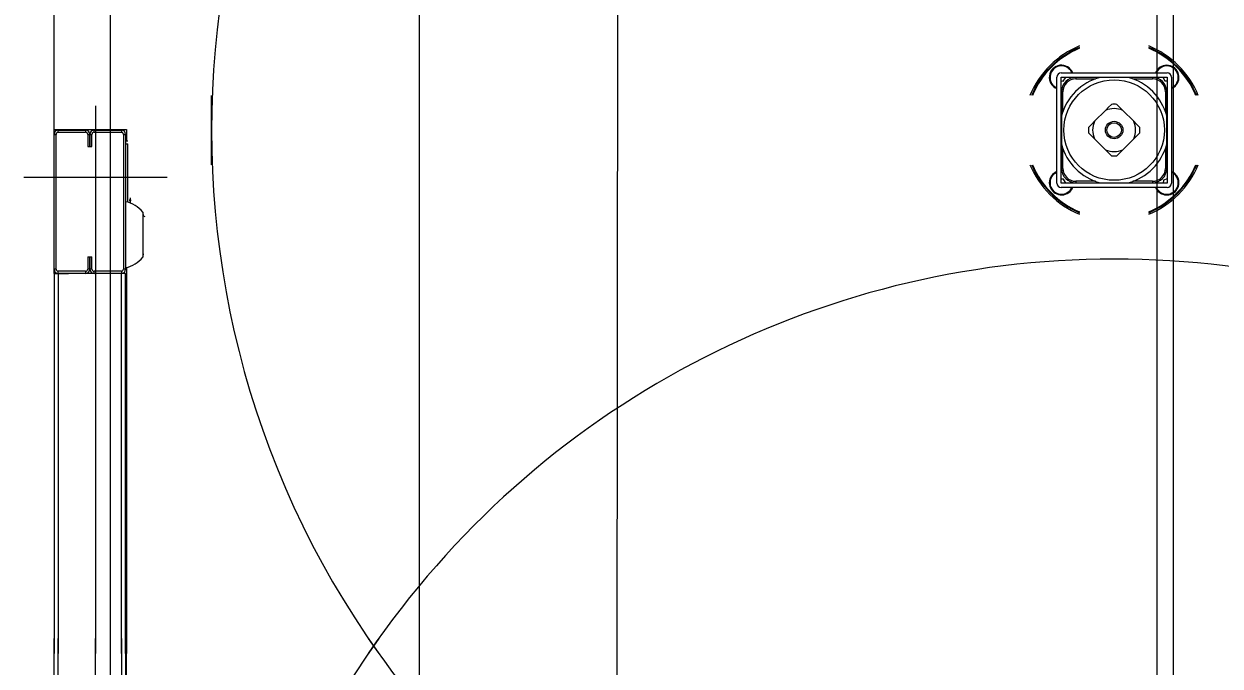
# Model space of a CAD drawing. Extents: x -264205 to -263659, y -1242401 to -1242060.
# Drawn here: x -263795.805 to -263795.012, y -1242143.396 to -1242142.97 of the extents above; entities that cross this region are included whole.
import ezdxf

# ---------------------------------------------------------------- set-up
doc = ezdxf.new("R2010")
doc.units = 0
for name, color, linetype in [('KFA_SO_10-1_PLACHTY', 7, 'Continuous'), ('KFA_SO_10-1_STRECHY', 7, 'Continuous'), ('KFA_SO_10-1_TRIBUNA_C_OBVOD', 7, 'Continuous'), ('OSI_STAVBY_KFA', 7, 'Continuous'), ('SITUACIA_DSP_2D', 7, 'Continuous')]:
    doc.layers.add(name, color=color, linetype=linetype)

msp = doc.modelspace()

# ---------------------------------------------------------------- linework, layer by layer
at = {"layer": 'KFA_SO_10-1_PLACHTY'}
msp.add_lwpolyline([(-263795.396, -1242226.823), (-263795.427, -1242195.892), (-263795.456, -1242167.905), (-263795.427, -1242160.909), (-263795.402, -1242132.887), (-263795.428, -1242101.98)], dxfattribs=at)
at = {"layer": 'KFA_SO_10-1_STRECHY'}
msp.add_line((-263795.734, -1242227.196), (-263795.754, -1242101.588), dxfattribs=at)
at = {"layer": 'KFA_SO_10-1_TRIBUNA_C_OBVOD'}
msp.add_lwpolyline([(-263795.284, -1242101.267), (-263795.051, -1242101.819), (-263795.059, -1242226.991), (-263795.286, -1242227.548)], dxfattribs=at)
at = {"layer": 'OSI_STAVBY_KFA'}
msp.add_line((-263795.54279, -1242083.23724), (-263795.54279, -1242246.70724), dxfattribs=at)
at = {"layer": 'SITUACIA_DSP_2D'}
for p, q in [((-263795.04279, -1242101.76909), (-263795.04281, -1242226.99542)), ((-263795.7849, -1242143.03979), (-263795.7849, -1242142.52564)), ((-263795.1199, -1242143.07542), (-263795.1199, -1242143.00512)), ((-263795.11705, -1242143.00227), (-263795.04675, -1242143.00227)), ((-263795.11705, -1242143.00512), (-263795.04675, -1242143.00512)), ((-263795.11705, -1242143.07542), (-263795.11705, -1242143.00512)), ((-263795.11705, -1242143.0077), (-263795.1157, -1242143.00784)), ((-263795.1157, -1242143.00784), (-263795.1141, -1242143.00561)), ((-263795.1141, -1242143.00561), (-263795.11433, -1242143.00512)), ((-263795.10924, -1242143.00512), (-263795.10924, -1242143.00555)), ((-263795.10876, -1242143.00547), (-263795.10876, -1242143.00512)), ((-263795.10731, -1242143.00535), (-263795.10731, -1242143.0063)), ((-263795.09144, -1242143.00535), (-263795.10731, -1242143.00535)), ((-263795.10731, -1242143.0063), (-263795.09428, -1242143.0063)), ((-263795.08557, -1242143.00535), (-263795.09127, -1242143.00535)), ((-263795.08023, -1242143.00535), (-263795.08557, -1242143.00535)), ((-263795.07505, -1242143.00535), (-263795.08023, -1242143.00535)), ((-263795.07253, -1242143.00535), (-263795.07505, -1242143.00535)), ((-263795.05649, -1242143.00535), (-263795.07237, -1242143.00535)), ((-263795.06953, -1242143.0063), (-263795.05649, -1242143.0063)), ((-263795.05649, -1242143.00535), (-263795.05649, -1242143.0063)), ((-263795.05504, -1242143.00512), (-263795.05505, -1242143.00547)), ((-263795.05457, -1242143.0055), (-263795.05457, -1242143.00512)), ((-263795.05457, -1242143.00555), (-263795.05457, -1242143.0055)), ((-263795.04961, -1242143.00512), (-263795.04971, -1242143.0053)), ((-263795.04971, -1242143.0053), (-263795.04838, -1242143.00769)), ((-263795.04838, -1242143.00769), (-263795.04675, -1242143.00772)), ((-263795.04675, -1242143.00512), (-263795.04675, -1242143.07542)), ((-263795.0439, -1242143.00512), (-263795.0439, -1242143.07542)), ((-263795.11662, -1242143.01293), (-263795.11705, -1242143.01293)), ((-263795.11705, -1242143.01341), (-263795.1167, -1242143.01341)), ((-263795.11682, -1242143.01485), (-263795.11586, -1242143.01485)), ((-263795.11682, -1242143.01485), (-263795.11682, -1242143.03073)), ((-263795.11586, -1242143.02789), (-263795.11586, -1242143.01485)), ((-263795.04794, -1242143.01485), (-263795.04794, -1242143.02789)), ((-263795.04699, -1242143.01485), (-263795.04794, -1242143.01485)), ((-263795.04675, -1242143.01293), (-263795.04719, -1242143.01293)), ((-263795.0471, -1242143.01341), (-263795.04675, -1242143.01341)), ((-263795.04699, -1242143.03073), (-263795.04699, -1242143.01485)), ((-263795.0439, -1242143.01281), (-263795.04257, -1242143.01211)), ((-263795.04257, -1242143.01211), (-263795.04126, -1242143.01105)), ((-263795.6804, -1242143.06321), (-263795.6804, -1242143.01732)), ((-263795.08371, -1242143.02326), (-263795.08563, -1242143.02519)), ((-263795.07815, -1242143.02521), (-263795.0801, -1242143.02326)), ((-263795.75735, -1242143.02411), (-263795.75735, -1242143.38726)), ((-263795.11682, -1242143.0309), (-263795.11682, -1242143.0366)), ((-263795.08769, -1242143.02725), (-263795.09492, -1242143.03448)), ((-263795.08563, -1242143.02519), (-263795.08769, -1242143.02725)), ((-263795.07612, -1242143.02725), (-263795.07815, -1242143.02521)), ((-263795.06888, -1242143.03448), (-263795.07612, -1242143.02725)), ((-263795.04699, -1242143.0366), (-263795.04699, -1242143.0309)), ((-263795.11682, -1242143.0366), (-263795.11682, -1242143.04182)), ((-263795.09696, -1242143.03651), (-263795.09891, -1242143.03846)), ((-263795.09492, -1242143.03448), (-263795.09696, -1242143.03651)), ((-263795.06683, -1242143.03653), (-263795.06888, -1242143.03448)), ((-263795.0649, -1242143.03846), (-263795.06683, -1242143.03653)), ((-263795.04699, -1242143.04194), (-263795.04699, -1242143.0366)), ((-263795.7849, -1242143.04311), (-263795.7849, -1242143.03979)), ((-263795.7849, -1242143.03979), (-263795.73693, -1242143.03979)), ((-263795.7849, -1242143.04311), (-263795.78348, -1242143.04311)), ((-263795.7849, -1242143.13241), (-263795.7849, -1242143.04311)), ((-263795.78348, -1242143.13241), (-263795.78348, -1242143.04311)), ((-263795.78205, -1242143.04169), (-263795.78205, -1242143.04026)), ((-263795.78205, -1242143.04026), (-263795.764, -1242143.04026)), ((-263795.78205, -1242143.04169), (-263795.764, -1242143.04169)), ((-263795.764, -1242143.04026), (-263795.764, -1242143.04169)), ((-263795.76258, -1242143.04311), (-263795.76115, -1242143.04311)), ((-263795.76258, -1242143.04311), (-263795.76258, -1242143.05119)), ((-263795.76115, -1242143.04311), (-263795.75973, -1242143.04311)), ((-263795.76115, -1242143.04311), (-263795.76115, -1242143.05119)), ((-263795.76115, -1242143.05119), (-263795.76115, -1242143.04311)), ((-263795.75973, -1242143.05119), (-263795.75973, -1242143.04311)), ((-263795.7583, -1242143.04169), (-263795.7583, -1242143.04026)), ((-263795.7583, -1242143.04026), (-263795.74025, -1242143.04026)), ((-263795.7583, -1242143.04169), (-263795.74025, -1242143.04169)), ((-263795.74025, -1242143.04026), (-263795.74025, -1242143.04169)), ((-263795.73883, -1242143.04311), (-263795.7374, -1242143.04311)), ((-263795.73883, -1242143.04311), (-263795.73883, -1242143.13241)), ((-263795.7374, -1242143.04311), (-263795.7374, -1242143.13241)), ((-263795.7374, -1242143.04739), (-263795.73598, -1242143.04739)), ((-263795.73693, -1242143.03979), (-263795.73693, -1242143.04739)), ((-263795.11682, -1242143.04182), (-263795.11682, -1242143.04712)), ((-263795.11682, -1242143.04712), (-263795.11682, -1242143.04964)), ((-263795.09891, -1242143.04207), (-263795.09698, -1242143.044)), ((-263795.09698, -1242143.044), (-263795.09492, -1242143.04605)), ((-263795.09492, -1242143.04605), (-263795.08769, -1242143.05329)), ((-263795.07612, -1242143.05329), (-263795.06888, -1242143.04605)), ((-263795.06888, -1242143.04605), (-263795.06685, -1242143.04402)), ((-263795.06685, -1242143.04402), (-263795.0649, -1242143.04207)), ((-263795.04699, -1242143.04712), (-263795.04699, -1242143.04194)), ((-263795.04699, -1242143.04964), (-263795.04699, -1242143.04712)), ((-263795.76258, -1242143.05119), (-263795.76115, -1242143.05119)), ((-263795.76115, -1242143.05119), (-263795.75973, -1242143.05119)), ((-263795.7374, -1242143.04929), (-263795.73598, -1242143.04929)), ((-263795.73598, -1242143.08809), (-263795.73598, -1242143.04929)), ((-263795.11682, -1242143.0498), (-263795.11682, -1242143.06568)), ((-263795.11586, -1242143.06568), (-263795.11586, -1242143.05264)), ((-263795.08769, -1242143.05329), (-263795.08566, -1242143.05532)), ((-263795.08566, -1242143.05532), (-263795.08371, -1242143.05727)), ((-263795.0801, -1242143.05727), (-263795.07817, -1242143.05534)), ((-263795.07817, -1242143.05534), (-263795.07612, -1242143.05329)), ((-263795.04794, -1242143.05264), (-263795.04794, -1242143.06568)), ((-263795.04699, -1242143.06568), (-263795.04699, -1242143.0498)), ((-263795.1209, -1242143.06878), (-263795.1199, -1242143.06825)), ((-263795.1167, -1242143.06712), (-263795.11705, -1242143.06713)), ((-263795.11705, -1242143.0676), (-263795.11662, -1242143.0676)), ((-263795.11586, -1242143.06568), (-263795.11682, -1242143.06568)), ((-263795.04794, -1242143.06568), (-263795.04699, -1242143.06568)), ((-263795.04719, -1242143.0676), (-263795.04706, -1242143.0676)), ((-263795.04675, -1242143.06713), (-263795.0471, -1242143.06712)), ((-263795.04706, -1242143.0676), (-263795.04675, -1242143.0676)), ((-263795.70985, -1242143.07161), (-263795.80485, -1242143.07161)), ((-263795.11556, -1242143.07277), (-263795.11705, -1242143.07283)), ((-263795.04675, -1242143.07542), (-263795.11705, -1242143.07542)), ((-263795.04675, -1242143.07827), (-263795.11705, -1242143.07827)), ((-263795.11409, -1242143.07509), (-263795.11556, -1242143.07277)), ((-263795.11427, -1242143.07542), (-263795.11409, -1242143.07509)), ((-263795.11006, -1242143.0796), (-263795.10936, -1242143.07827)), ((-263795.10924, -1242143.07498), (-263795.10924, -1242143.07542)), ((-263795.10876, -1242143.07542), (-263795.10876, -1242143.07507)), ((-263795.10731, -1242143.07423), (-263795.10731, -1242143.07518)), ((-263795.09428, -1242143.07423), (-263795.10731, -1242143.07423)), ((-263795.10731, -1242143.07518), (-263795.09144, -1242143.07518)), ((-263795.09127, -1242143.07518), (-263795.08557, -1242143.07518)), ((-263795.08557, -1242143.07518), (-263795.08035, -1242143.07518)), ((-263795.08035, -1242143.07518), (-263795.07505, -1242143.07518)), ((-263795.07505, -1242143.07518), (-263795.07253, -1242143.07518)), ((-263795.07237, -1242143.07518), (-263795.05649, -1242143.07518)), ((-263795.05649, -1242143.07423), (-263795.06953, -1242143.07423)), ((-263795.05649, -1242143.07423), (-263795.05649, -1242143.07518)), ((-263795.05505, -1242143.07507), (-263795.05504, -1242143.07542)), ((-263795.05457, -1242143.07542), (-263795.05457, -1242143.07498)), ((-263795.04908, -1242143.07345), (-263795.04942, -1242143.07542)), ((-263795.04675, -1242143.07258), (-263795.04908, -1242143.07345)), ((-263795.73588, -1242143.08812), (-263795.73588, -1242143.08515)), ((-263795.73493, -1242143.08644), (-263795.73493, -1242143.08714)), ((-263795.73448, -1242143.08645), (-263795.73493, -1242143.08644)), ((-263795.73493, -1242143.08714), (-263795.73448, -1242143.08715)), ((-263795.73408, -1242143.08645), (-263795.73448, -1242143.08645)), ((-263795.73448, -1242143.08715), (-263795.73408, -1242143.08716)), ((-263795.73408, -1242143.08645), (-263795.73408, -1242143.08523)), ((-263795.73408, -1242143.08645), (-263795.73408, -1242143.08716)), ((-263795.11112, -1242143.08091), (-263795.11006, -1242143.0796)), ((-263795.73408, -1242143.08872), (-263795.73408, -1242143.08716)), ((-263795.726, -1242143.0947), (-263795.726, -1242143.12453)), ((-263795.726, -1242143.09585), (-263795.72582, -1242143.09619)), ((-263795.72582, -1242143.09619), (-263795.72569, -1242143.09683)), ((-263795.72569, -1242143.12143), (-263795.72569, -1242143.09683)), ((-263795.72534, -1242143.09745), (-263795.72569, -1242143.09735)), ((-263795.72456, -1242143.09774), (-263795.72534, -1242143.09745)), ((-263795.76258, -1242143.12434), (-263795.75973, -1242143.12434)), ((-263795.76258, -1242143.12434), (-263795.76258, -1242143.13241)), ((-263795.76115, -1242143.12434), (-263795.76115, -1242143.13241)), ((-263795.76115, -1242143.13241), (-263795.76115, -1242143.12434)), ((-263795.75973, -1242143.13241), (-263795.75973, -1242143.12434)), ((-263795.72582, -1242143.12304), (-263795.726, -1242143.12338)), ((-263795.72569, -1242143.1224), (-263795.72582, -1242143.12304)), ((-263795.72569, -1242143.1224), (-263795.72569, -1242143.12143)), ((-263795.78348, -1242143.13241), (-263795.7849, -1242143.13241)), ((-263795.7849, -1242143.13526), (-263795.7849, -1242143.13241)), ((-263795.78205, -1242143.13526), (-263795.78205, -1242143.13384)), ((-263795.764, -1242143.13384), (-263795.78205, -1242143.13384)), ((-263795.764, -1242143.13384), (-263795.764, -1242143.13526)), ((-263795.76115, -1242143.13241), (-263795.76258, -1242143.13241)), ((-263795.75973, -1242143.13241), (-263795.76115, -1242143.13241)), ((-263795.7583, -1242143.13526), (-263795.7583, -1242143.13384)), ((-263795.74025, -1242143.13384), (-263795.7583, -1242143.13384)), ((-263795.74025, -1242143.13384), (-263795.74025, -1242143.13526)), ((-263795.7374, -1242143.13241), (-263795.73883, -1242143.13241)), ((-263795.73693, -1242143.13137), (-263795.73693, -1242143.38726)), ((-263795.7849, -1242143.13526), (-263795.7849, -1242143.38726)), ((-263795.7849, -1242143.13526), (-263795.78205, -1242143.13526)), ((-263795.78205, -1242143.13526), (-263795.78205, -1242143.38726)), ((-263795.78205, -1242143.13526), (-263795.7754, -1242143.13526)), ((-263795.764, -1242143.13526), (-263795.78205, -1242143.13526)), ((-263795.74025, -1242143.13526), (-263795.7697, -1242143.13526)), ((-263795.74025, -1242143.13526), (-263795.7583, -1242143.13526)), ((-263795.74025, -1242143.38726), (-263795.74025, -1242143.13526)), ((-263795.7374, -1242143.13526), (-263795.74025, -1242143.13526)), ((-263795.7374, -1242143.38726), (-263795.7374, -1242143.13526)), ((-263795.7849, -1242143.62926), (-263795.7849, -1242143.37726)), ((-263795.78205, -1242143.62926), (-263795.78205, -1242143.37726)), ((-263795.75735, -1242143.74041), (-263795.75735, -1242143.37726)), ((-263795.74025, -1242143.37726), (-263795.74025, -1242143.62926)), ((-263795.7374, -1242143.37726), (-263795.7374, -1242143.62926)), ((-263795.73693, -1242143.63316), (-263795.73693, -1242143.37726))]:
    msp.add_line(p, q, dxfattribs=at)
for radius in [0.0333, 0.0058, 0.00485]:
    msp.add_circle((-263795.0819, -1242143.04027), radius, dxfattribs=at)
for centre, radius, start, end in [((-263795.0819, -1242143.04027), 0.5985, 324.56502, 215.43498), ((-263795.0819, -1242143.04027), 0.06033, 112.3532, 157.64681), ((-263795.0819, -1242143.04027), 0.05938, 112.73068, 157.26933), ((-263795.0819, -1242143.04027), 0.0589, 112.9244, 157.07559), ((-263795.0819, -1242143.04027), 0.06033, 22.35319, 67.6468), ((-263795.0819, -1242143.04027), 0.05938, 22.73067, 67.26932), ((-263795.0819, -1242143.04027), 0.0589, 22.92441, 67.0756), ((-263795.11683, -1242143.00534), 0.00807, 22.33694, 247.66306), ((-263795.11683, -1242143.00534), 0.0076, 54.35446, 246.18367), ((-263795.11683, -1242143.00534), 0.0076, 23.81631, 54.35446), ((-263795.04697, -1242143.00534), 0.00807, 315.00001, 157.66306), ((-263795.04697, -1242143.00534), 0.0076, 119.14976, 156.18369), ((-263795.04697, -1242143.00534), 0.0076, 293.81633, 119.14976), ((-263795.11705, -1242143.00512), 0.00285, 90, 180), ((-263795.0819, -1242143.04027), 0.03615, 105.02021, 164.97977), ((-263795.10731, -1242143.01485), 0.0095, 90, 180), ((-263795.10731, -1242143.01485), 0.00855, 90, 180), ((-263795.0819, -1242143.04027), 0.03615, 15.02023, 74.97979), ((-263795.05649, -1242143.01485), 0.0095, 0, 90), ((-263795.05649, -1242143.01485), 0.00855, 0, 90), ((-263795.04675, -1242143.00512), 0.00285, 0, 90), ((-263795.0819, -1242143.04027), 0.0171, 83.94245, 96.05755), ((-263795.0819, -1242143.04027), 0.01425, 66.03947, 113.96053), ((-263795.0819, -1242143.04027), 0.0171, 173.94245, 186.05755), ((-263795.0819, -1242143.04027), 0.01425, 156.03949, 203.96051), ((-263795.0819, -1242143.04027), 0.01425, 336.03949, 23.96051), ((-263795.0819, -1242143.04027), 0.0171, 353.94245, 6.05755), ((-263795.78205, -1242143.04311), 0.00285, 90, 180), ((-263795.78205, -1242143.04311), 0.00143, 90, 180), ((-263795.764, -1242143.04311), 0.00285, 0, 90), ((-263795.764, -1242143.04311), 0.00143, 0, 90), ((-263795.7583, -1242143.04311), 0.00285, 90, 180), ((-263795.7583, -1242143.04311), 0.00143, 90, 180), ((-263795.74025, -1242143.04311), 0.00285, 0, 90), ((-263795.74025, -1242143.04311), 0.00142, 0, 90), ((-263795.0819, -1242143.04027), 0.03615, 195.02023, 254.97979), ((-263795.0819, -1242143.04027), 0.01425, 246.03947, 293.96053), ((-263795.0819, -1242143.04027), 0.03615, 285.02021, 344.97977), ((-263795.0819, -1242143.04027), 0.06033, 202.35319, 247.6468), ((-263795.0819, -1242143.04027), 0.05938, 202.73067, 247.26932), ((-263795.0819, -1242143.04027), 0.0589, 202.92441, 247.0756), ((-263795.0819, -1242143.04027), 0.0171, 263.94245, 276.05755), ((-263795.0819, -1242143.04027), 0.06033, 292.3532, 337.64681), ((-263795.0819, -1242143.04027), 0.0589, 315.00001, 337.07559), ((-263795.0819, -1242143.04027), 0.05938, 315.00001, 337.26933), ((-263795.11683, -1242143.0752), 0.00807, 112.33694, 315.00001), ((-263795.11683, -1242143.0752), 0.0076, 122.31925, 336.18369), ((-263795.10731, -1242143.06568), 0.0095, 180, 270), ((-263795.10731, -1242143.06568), 0.00855, 180, 270), ((-263795.05649, -1242143.06568), 0.00855, 270, 0), ((-263795.05649, -1242143.06568), 0.0095, 270, 0), ((-263795.04697, -1242143.0752), 0.0076, 203.81631, 66.18367), ((-263795.04697, -1242143.0752), 0.00807, 315.00001, 67.66306), ((-263795.11705, -1242143.07542), 0.00285, 180, 270), ((-263795.04697, -1242143.0752), 0.00807, 202.33694, 315.00001), ((-263795.04675, -1242143.07542), 0.00285, 270, 0), ((-263795.73588, -1242143.08525), 0.000095, 90, 180), ((-263795.0819, -1242143.04027), 0.0589, 292.9244, 315.00001), ((-263795.0819, -1242143.04027), 0.05938, 292.73068, 315.00001), ((-263795.74095, -1242143.10643), 0.019, 38.12879, 79.24413), ((-263795.74095, -1242143.1128), 0.019, 280.75587, 321.87121), ((-263795.0819, -1242143.72427), 0.5985, 34.26896, 145.73104), ((-263795.78205, -1242143.13241), 0.00285, 180, 270), ((-263795.78205, -1242143.13241), 0.00143, 180, 270), ((-263795.764, -1242143.13241), 0.00143, 270, 0), ((-263795.764, -1242143.13241), 0.00285, 270, 0), ((-263795.7583, -1242143.13241), 0.00285, 180, 270), ((-263795.7583, -1242143.13241), 0.00143, 180, 270), ((-263795.74025, -1242143.13241), 0.00142, 270, 0), ((-263795.74025, -1242143.13241), 0.00285, 270, 0), ((-263795.0819, -1242143.72426), 0.5985, 144.56502, 35.43498), ((-263795.0819, -1242143.04026), 0.5985, 214.26896, 325.73104)]:
    msp.add_arc(centre, radius, start, end, dxfattribs=at)

doc.saveas('drawing.dxf')
